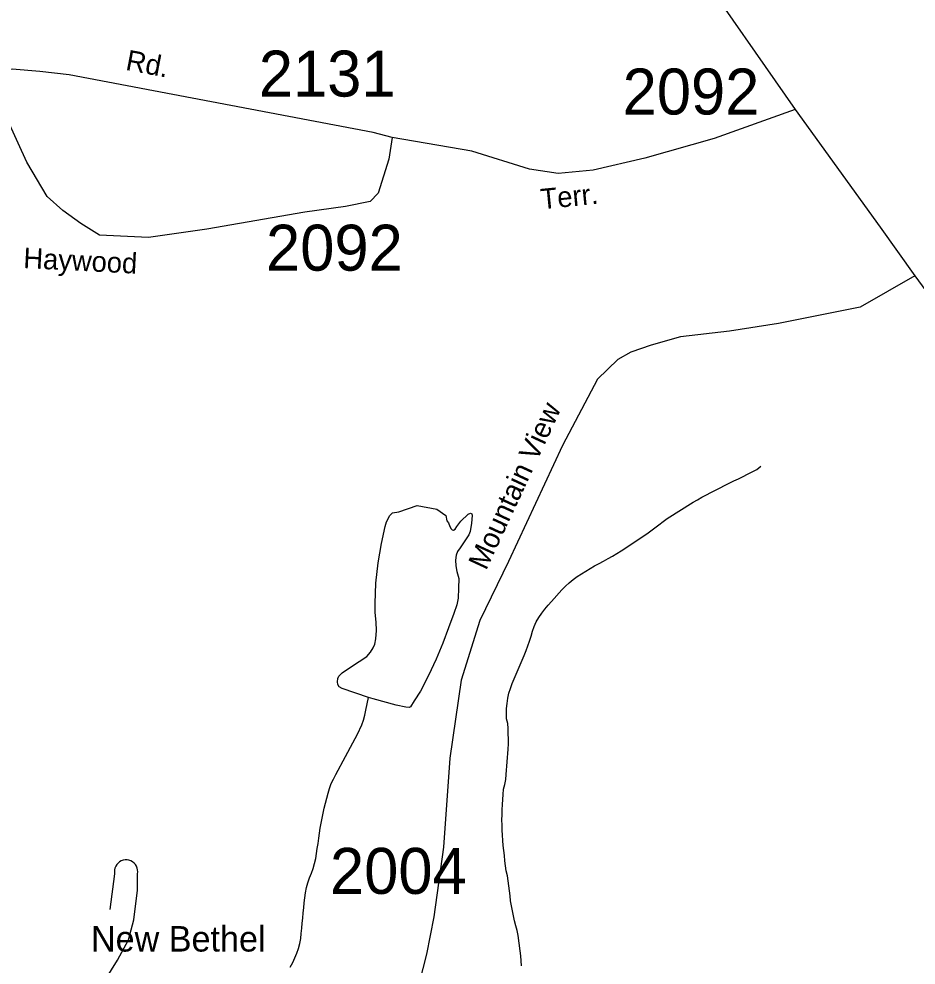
# Model space of a CAD drawing. Extents: x 1268485 to 1426702, y 514839 to 616766.
# Drawn here: x 1377418 to 1380300, y 566922 to 569961 of the extents above; entities that cross this region are included whole.
import ezdxf

# ---------------------------------------------------------------- set-up
doc = ezdxf.new("R2010")
doc.units = 0
for name, color, linetype in [('Old_Level_11', 7, 'Continuous'), ('Old_Level_22', 7, 'Continuous'), ('Old_Level_32', 7, 'Continuous'), ('Old_Level_35', 7, 'Continuous'), ('Old_Level_62', 7, 'Continuous'), ('Old_Level_8', 7, 'Continuous')]:
    doc.layers.add(name, color=color, linetype=linetype)

msp = doc.modelspace()

# ---------------------------------------------------------------- linework, layer by layer
at = {"layer": 'Old_Level_22'}
msp.add_line((1377649.461, 567047.343), (1377649.461, 567047.343), dxfattribs=at)
at = {"layer": 'Old_Level_32'}
for points in [[(1379727.796, 572149.555), (1379641.423, 571808.553), (1379491.29, 571074.655), (1379459.023, 570907.516), (1379420.516, 570619.822), (1379420.516, 570522.771), (1379451.971, 570391.62), (1379501.275, 570271.572), (1379582.608, 570142.938), (1379911.618, 569670.448)], [(1378617.47, 569580.161), (1378556.304, 569596.579), (1377579.708, 569781.715), (1377485.256, 569792.216), (1377396.051, 569800.091), (1377338.331, 569786.965)], [(1378617.47, 569580.161), (1378606.608, 569511.32), (1378572.5, 569401.063), (1378546.263, 569374.812), (1378467.554, 569359.06), (1378336.37, 569340.684), (1378021.532, 569285.556), (1377834.203, 569259.305), (1377676.783, 569267.181), (1377616.439, 569303.932), (1377558.718, 569345.935), (1377508.869, 569390.564), (1377443.277, 569500.821), (1377382.697, 569634.816), (1377338.331, 569786.965)], [(1379911.618, 569670.448), (1379651.187, 569576.646), (1379428.379, 569513.694), (1379262.218, 569475.714), (1379149.75, 569464.572), (1379057.722, 569478.156), (1378873.099, 569536.453), (1378617.47, 569580.161)], [(1379911.618, 569670.448), (1380184.987, 569292.655), (1380295.691, 569136.151)], [(1380295.691, 569136.151), (1380120.393, 569035.517), (1379858.267, 568982.793), (1379700.673, 568958.459), (1379543.254, 568940.082), (1379448.463, 568913.658), (1379383.818, 568890.988), (1379341.878, 568867.381), (1379276.346, 568804.428), (1379163.769, 568591.468), (1378990.628, 568218.707), (1378898.884, 568029.062), (1378838.595, 567837.581), (1378801.898, 567587.082), (1378782.392, 567300.398), (1378750.909, 567077.258), (1378727.296, 566956.499), (1378693.188, 566822.615)], [(1380295.691, 569136.151), (1380429.088, 568954.962), (1380534.151, 568815.164)]]:
    msp.add_lwpolyline(points, dxfattribs=at)
at = {"layer": 'Old_Level_35'}
msp.add_lwpolyline([(1377695.838, 566876.02), (1377734.286, 566937.946), (1377769.657, 567002.794), (1377787.394, 567067.693), (1377799.082, 567162.067), (1377799.082, 567215.125), (1377799.8, 567221.379), (1377799.39, 567227.633), (1377797.954, 567233.733), (1377795.494, 567239.577), (1377792.11, 567244.806), (1377788.009, 567249.522), (1377782.986, 567253.367), (1377777.552, 567256.443), (1377771.605, 567258.494), (1377765.351, 567259.519), (1377759.097, 567259.519), (1377753.048, 567258.494), (1377746.999, 567256.443), (1377741.463, 567253.367), (1377736.644, 567249.522), (1377732.338, 567244.806), (1377728.954, 567239.577), (1377726.596, 567233.733), (1377725.161, 567227.633), (1377724.751, 567221.379), (1377725.366, 567215.125), (1377710.602, 567100.142)], dxfattribs=at)
at = {"layer": 'Old_Level_62'}
for points in [[(1379211.173, 568170.258), (1379224.809, 568179.228), (1379238.753, 568187.79), (1379252.901, 568195.992), (1379267.358, 568203.989), (1379281.814, 568211.883), (1379296.27, 568219.778), (1379310.726, 568227.723), (1379324.977, 568235.874), (1379339.126, 568244.23), (1379352.864, 568253.15), (1379434.885, 568307.54), (1379448.419, 568316.716), (1379461.234, 568327.02), (1379500.604, 568356.393), (1379583.65, 568408.426), (1379597.697, 568416.781), (1379612.05, 568424.83), (1379626.506, 568432.673), (1379640.963, 568440.362), (1379655.521, 568447.949), (1379670.182, 568455.383), (1379684.844, 568462.713), (1379699.607, 568469.941), (1379714.371, 568477.118), (1379729.237, 568484.295), (1379744.001, 568491.472), (1379758.765, 568498.649), (1379773.426, 568505.928), (1379787.985, 568513.361), (1379801.518, 568524.075)], [(1378541.063, 567781.94), (1378456.069, 567810.801), (1378447.252, 567815.466), (1378442.946, 567823.258), (1378441.92, 567832.229), (1378442.125, 567842.43), (1378446.124, 567850.017), (1378456.582, 567860.629), (1378486.519, 567880.98), (1378535.219, 567913.686), (1378547.727, 567926.809), (1378556.34, 567940.65), (1378561.773, 567952.953), (1378564.747, 567969.819), (1378566.695, 567996.989), (1378565.362, 568023.184), (1378562.286, 568054.608), (1378562.286, 568083.366), (1378564.542, 568148.522), (1378571.821, 568214.19), (1378582.894, 568276.577), (1378594.377, 568330.608), (1378598.58, 568345.833), (1378609.371, 568366.328), (1378617.927, 568374.89), (1378637.891, 568377.744), (1378697.782, 568397.722), (1378760.525, 568386.306), (1378789.044, 568366.328), (1378792.457, 568349.422), (1378797.993, 568342.245), (1378802.197, 568330.608), (1378806.503, 568322.867), (1378809.681, 568320.202), (1378814.09, 568319.484), (1378819.319, 568321.894), (1378825.265, 568330.711), (1378837.773, 568347.628), (1378861.354, 568370.081), (1378869.146, 568373.105), (1378872.837, 568371.055), (1378874.068, 568365.928), (1378872.222, 568341.066), (1378867.711, 568314.307), (1378862.995, 568304.208), (1378853.05, 568287.803), (1378835.108, 568262.069), (1378827.213, 568250.125), (1378823.01, 568238.693), (1378820.754, 568222.136), (1378821.574, 568204.194), (1378825.06, 568186.252), (1378830.904, 568163.388), (1378830.084, 568132.426), (1378828.751, 568100.796), (1378825.06, 568079.47), (1378814.808, 568050.968), (1378797.686, 568005.344), (1378779.231, 567955.927), (1378758.828, 567904.356), (1378733.915, 567851.914), (1378707.77, 567802.035), (1378687.88, 567770.56), (1378675.885, 567751.695), (1378671.374, 567749.234), (1378660.506, 567750.157), (1378629.953, 567756.668), (1378555.622, 567777.019), (1378541.063, 567781.94)], [(1379032.778, 566919.081), (1379031.753, 566935.485), (1379030.522, 566951.838), (1379028.677, 566968.14), (1379021.705, 567016.532), (1379018.117, 567032.475), (1379014.118, 567048.418), (1379010.017, 567064.36), (1378997.509, 567128.439), (1378996.279, 567144.792), (1378987.564, 567209.127), (1378982.95, 567224.608), (1378979.259, 567257.212), (1378977.414, 567273.513), (1378975.671, 567289.867), (1378974.031, 567306.219), (1378972.595, 567322.623), (1378971.365, 567338.977), (1378970.442, 567355.329), (1378969.827, 567371.733), (1378969.622, 567388.087), (1378969.827, 567404.542), (1378970.442, 567420.997), (1378971.16, 567437.402), (1378972.185, 567453.806), (1378973.21, 567470.21), (1378974.338, 567486.562), (1378979.054, 567501.839), (1378981.72, 567517.987), (1378983.566, 567534.34), (1378989.512, 567616.002), (1378990.332, 567632.304), (1378990.332, 567648.759), (1378989.922, 567665.214), (1378989.102, 567681.619), (1378988.179, 567697.92), (1378984.078, 567713.453), (1378983.873, 567729.908), (1378984.386, 567746.363), (1378985.924, 567762.717), (1378988.589, 567778.864), (1378992.28, 567794.961), (1378996.996, 567810.75), (1379002.533, 567826.129), (1379008.479, 567841.405), (1379014.836, 567856.528), (1379021.398, 567871.599), (1379027.959, 567886.619), (1379034.521, 567901.69), (1379041.083, 567916.762), (1379047.234, 567931.987), (1379053.078, 567947.314), (1379058.307, 567962.898), (1379063.023, 567978.637), (1379067.944, 567994.374), (1379073.173, 568009.855), (1379079.427, 568024.927), (1379088.04, 568038.973), (1379097.78, 568052.25), (1379107.827, 568065.219), (1379118.285, 568077.882), (1379129.153, 568090.236), (1379162.268, 568126.94), (1379173.649, 568138.936), (1379185.439, 568150.265), (1379197.947, 568160.774), (1379211.173, 568170.258)], [(1378320.632, 566991.413), (1378323.093, 567007.612), (1378325.041, 567023.862), (1378326.784, 567040.216), (1378328.424, 567056.517), (1378329.859, 567072.87), (1378331.397, 567089.223), (1378332.935, 567105.576), (1378334.576, 567121.929), (1378336.421, 567138.231), (1378338.472, 567154.481), (1378341.547, 567170.629), (1378345.751, 567186.52), (1378351.287, 567201.95), (1378357.849, 567217.021), (1378363.18, 567232.555), (1378367.794, 567248.344), (1378371.28, 567264.338), (1378374.048, 567280.485), (1378376.611, 567296.684), (1378379.072, 567312.935), (1378381.328, 567329.185), (1378383.788, 567345.436), (1378386.249, 567361.635), (1378389.12, 567377.834), (1378392.093, 567393.931), (1378395.374, 567410.027), (1378398.86, 567426.072), (1378402.55, 567442.066), (1378406.651, 567457.958), (1378411.265, 567473.696), (1378415.981, 567489.433), (1378421.518, 567504.915), (1378428.695, 567519.627), (1378436.384, 567534.084), (1378467.347, 567592.011), (1378490.723, 567635.328), (1378505.179, 567663.471), (1378519.43, 567693.152), (1378525.069, 567708.429), (1378529.273, 567724.269), (1378532.759, 567740.314), (1378541.063, 567781.94)], [(1378289.772, 566915.39), (1378297.666, 566929.693), (1378304.33, 566944.764), (1378310.38, 566960.194), (1378316.224, 566975.573), (1378320.632, 566991.413)]]:
    msp.add_lwpolyline(points, dxfattribs=at)

# ---------------------------------------------------------------- texts
at = {"layer": 'Old_Level_11'}
for s, height, rotation, p in [('Rd.', 65.6167, 349.265633, (1377758.127, 569798.09)), ('Terr.', 65.6167, 5.657592, (1379097.043, 569349.569)), ('Haywood', 65.6167, 357.135911, (1377431.098, 569161.116)), ('Mountain View', 65.61666, 65.086089, (1378918.734, 568187.436))]:
    msp.add_text(s, height=height, rotation=rotation, dxfattribs=at).set_placement(p)
at = {"layer": 'Old_Level_22'}
msp.add_text('New Bethel ', height=82.02083, dxfattribs=at).set_placement((1377649.461, 566965.322))
at = {"layer": 'Old_Level_8'}
for s, p in [('2131', (1378188.647, 569711.856)), ('2092', (1379357.347, 569654.246)), ('2092', (1378211.883, 569152.633)), ('2004', (1378417.262, 567150.679))]:
    msp.add_text(s, height=147.6375, dxfattribs=at).set_placement(p)

doc.saveas('drawing.dxf')
